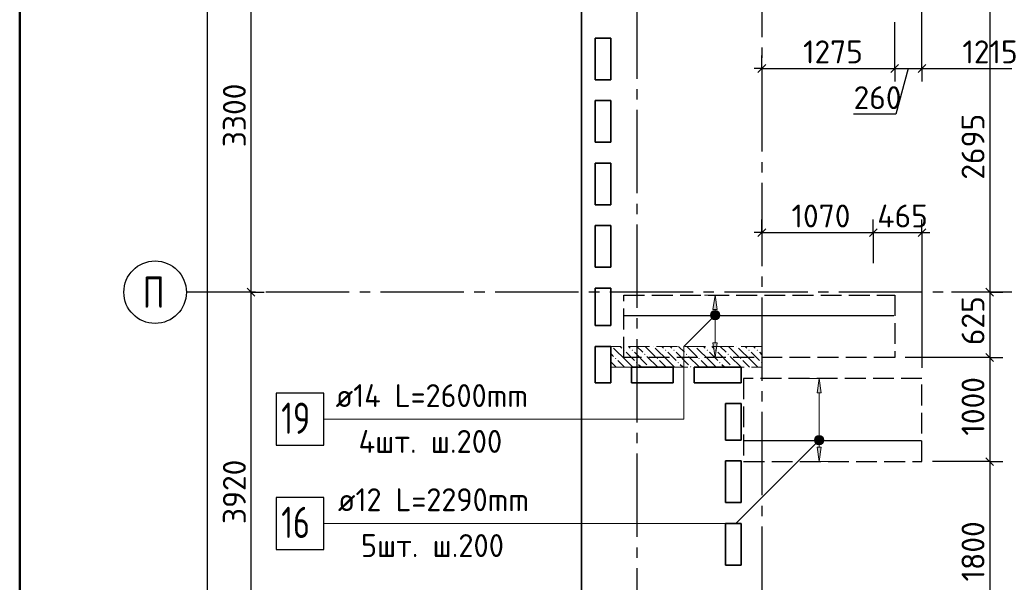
# Model space of a CAD drawing. Header units: millimetres. Extents: x 40580 to 1930067, y -240640 to 81020.
# Tile 269 of 656: x 761149 to 770600, y -192904 to -187502. Entities that reach past the tile are written whole.
import ezdxf

# ---------------------------------------------------------------- set-up
doc = ezdxf.new("R2010")
doc.units = ezdxf.units.MM
for name, pattern in [('______2', [270, 200, -70]), ('______5', [1100, 800, -100, 100, -100]), ('CENTER', [2, 1.25, -0.25, 0.25, -0.25])]:
    doc.linetypes.add(name, pattern=pattern)
for name, color, linetype, lineweight in [('Standard', 7, 'Continuous', 25), ('ДОП Верх по У', 7, 'Continuous', 25), ('ЖБ Перекрытие верхний уровень', 7, 'Continuous', 35), ('ОСИ', 7, 'CENTER', 15), ('Позиционная метка номер позиции', 7, 'Continuous', 13), ('Примечания', 7, 'Continuous', 13)]:
    doc.layers.add(name, color=color, linetype=linetype, lineweight=lineweight)
doc.layers.add('ЖБ Пилон', color=7, linetype='______2', lineweight=13, true_color=0xa0a0a0)
doc.styles.add('ISOCPEUR', font='isocpeur.ttf')

msp = doc.modelspace()

# ---------------------------------------------------------------- hatches: boundary and pattern name
at = {"layer": 'ДОП Верх по У', "linetype": 'Continuous', "lineweight": 13, "transparency": 33554687}
for points in [[(767844, -190285.6), (767824, -190145.6), (767804, -190285.6)], [(767786.5, -190345.6), (767861.5, -190345.6), (767856.2, -190326.8)], [(767786.5, -190345.6), (767856.2, -190326.8), (767791.7, -190326.8)], [(767791.7, -190364.3), (767861.5, -190345.6), (767786.5, -190345.6)], [(767791.7, -190326.8), (767856.2, -190326.8), (767842.7, -190313.3)], [(767791.7, -190326.8), (767842.7, -190313.3), (767805.2, -190313.3)], [(767791.7, -190364.3), (767856.2, -190364.3), (767861.5, -190345.6)], [(767805.2, -190313.3), (767842.7, -190313.3), (767824, -190308.1)], [(767805.2, -190377.8), (767856.2, -190364.3), (767791.7, -190364.3)], [(767805.2, -190377.8), (767842.7, -190377.8), (767856.2, -190364.3)], [(767842.7, -190377.8), (767805.2, -190377.8), (767824, -190383.1)], [(768843.2, -191085.6), (768823.2, -190945.6), (768803.2, -191085.6)], [(768785.7, -191545.6), (768860.7, -191545.6), (768855.5, -191526.8)], [(768785.7, -191545.6), (768855.5, -191526.8), (768791, -191526.8)], [(768791, -191564.3), (768860.7, -191545.6), (768785.7, -191545.6)], [(768791, -191526.8), (768855.5, -191526.8), (768842, -191513.3)], [(768791, -191526.8), (768842, -191513.3), (768804.5, -191513.3)], [(768791, -191564.3), (768855.5, -191564.3), (768860.7, -191545.6)], [(768804.5, -191577.8), (768855.5, -191564.3), (768791, -191564.3)], [(768804.5, -191513.3), (768842, -191513.3), (768823.2, -191508.1)], [(768804.5, -191577.8), (768842, -191577.8), (768855.5, -191564.3)], [(768842, -191577.8), (768804.5, -191577.8), (768823.2, -191583.1)]]:
    msp.add_hatch(color=7, dxfattribs=at).paths.add_polyline_path(points)
for points in [[(767844, -190605.6), (767824, -190745.6), (767804, -190605.6)], [(768843.2, -191605.6), (768823.2, -191745.6), (768803.2, -191605.6)]]:
    msp.add_hatch(color=7, dxfattribs=at).paths.add_polyline_path(points, flags=16)
at = {"layer": 'ЖБ Пилон', "linetype": 'Continuous', "lineweight": -3, "transparency": 33554687}
for points in [[(766833.6, -190638.6), (766830.2, -190642), (766826.8, -190638.6)], [(766943.7, -190675.5), (766950.2, -190669), (766956.7, -190675.5), (766950.2, -190682)], [(767023.7, -190675.5), (767030.2, -190669), (767036.7, -190675.5), (767030.2, -190682)], [(767143.7, -190715.5), (767150.2, -190709), (767156.7, -190715.5), (767150.2, -190722)], [(767233.6, -190638.6), (767230.2, -190642), (767226.8, -190638.6)], [(767343.7, -190675.5), (767350.2, -190669), (767356.7, -190675.5), (767350.2, -190682)], [(767423.7, -190675.5), (767430.2, -190669), (767436.7, -190675.5), (767430.2, -190682)], [(767543.7, -190715.5), (767550.2, -190709), (767556.7, -190715.5), (767550.2, -190722)], [(767633.6, -190638.6), (767630.2, -190642), (767626.8, -190638.6)], [(767743.7, -190675.5), (767750.2, -190669), (767756.7, -190675.5), (767750.2, -190682)], [(767823.7, -190675.5), (767830.2, -190669), (767836.7, -190675.5), (767830.2, -190682)], [(767943.7, -190715.5), (767950.2, -190709), (767956.7, -190715.5), (767950.2, -190722)], [(768033.6, -190638.6), (768030.2, -190642), (768026.8, -190638.6)], [(768143.7, -190675.5), (768150.2, -190669), (768156.7, -190675.5), (768150.2, -190682)], [(768223.7, -190675.5), (768230.2, -190669), (768236.7, -190675.5), (768230.2, -190682)], [(766863.7, -190755.5), (766870.2, -190749), (766876.7, -190755.5), (766870.2, -190762)], [(767063.7, -190795.5), (767070.2, -190789), (767076.7, -190795.5), (767070.2, -190802)], [(767263.7, -190755.5), (767270.2, -190749), (767276.7, -190755.5), (767270.2, -190762)], [(767463.7, -190795.5), (767470.2, -190789), (767476.7, -190795.5), (767470.2, -190802)], [(767663.7, -190755.5), (767670.2, -190749), (767676.7, -190755.5), (767670.2, -190762)], [(767863.7, -190795.5), (767870.2, -190789), (767876.7, -190795.5), (767870.2, -190802)], [(768063.7, -190755.5), (768070.2, -190749), (768076.7, -190755.5), (768070.2, -190762)], [(768263.7, -190795.5), (768270.2, -190789), (768273.2, -190792), (768273.2, -190798.9), (768270.2, -190802)], [(767183.7, -190835.5), (767190.2, -190829), (767196.7, -190835.5), (767193.6, -190838.6), (767186.8, -190838.6)], [(767583.7, -190835.5), (767590.2, -190829), (767596.7, -190835.5), (767593.6, -190838.6), (767586.8, -190838.6)], [(767983.7, -190835.5), (767990.2, -190829), (767996.7, -190835.5), (767993.6, -190838.6), (767986.8, -190838.6)]]:
    msp.add_hatch(color=7, dxfattribs=at).paths.add_polyline_path(points, flags=16)
at = {"layer": 'Позиционная метка номер позиции', "linetype": 'Continuous', "lineweight": 13, "transparency": 33554687}
for points in [[(767855.8, -190370.4), (767792.2, -190306.8), (767780.7, -190327.1)], [(767855.8, -190370.4), (767780.7, -190327.1), (767835.4, -190381.9)], [(767835.4, -190381.9), (767780.7, -190327.1), (767780.7, -190350)], [(767867.3, -190350), (767812.5, -190295.3), (767792.2, -190306.8)], [(767867.3, -190350), (767792.2, -190306.8), (767855.8, -190370.4)], [(767867.3, -190327.1), (767835.4, -190295.3), (767812.5, -190295.3)], [(767867.3, -190327.1), (767812.5, -190295.3), (767867.3, -190350)], [(767835.4, -190295.3), (767867.3, -190327.1), (767855.8, -190306.8)], [(767835.4, -190381.9), (767780.7, -190350), (767812.5, -190381.9)], [(767812.5, -190381.9), (767780.7, -190350), (767792.2, -190370.4)], [(768780, -191527.1), (768855.1, -191570.4), (768791.4, -191506.8)], [(768780, -191550), (768834.7, -191581.9), (768780, -191527.1)], [(768780, -191527.1), (768834.7, -191581.9), (768855.1, -191570.4)], [(768811.8, -191581.9), (768780, -191550), (768791.4, -191570.4)], [(768780, -191550), (768811.8, -191581.9), (768834.7, -191581.9)], [(768791.4, -191506.8), (768866.5, -191550), (768811.8, -191495.3)], [(768791.4, -191506.8), (768855.1, -191570.4), (768866.5, -191550)], [(768811.8, -191495.3), (768866.5, -191550), (768866.5, -191527.1)], [(768811.8, -191495.3), (768866.5, -191527.1), (768834.7, -191495.3)], [(768834.7, -191495.3), (768866.5, -191527.1), (768855.1, -191506.8)]]:
    msp.add_hatch(color=7, dxfattribs=at).paths.add_polyline_path(points)

# ---------------------------------------------------------------- linework, layer by layer
at = {"layer": 'Standard', "color": 7, "linetype": 'Continuous', "lineweight": -3, "transparency": 33554687}
for p, q in [((763369.8, -190118.6), (763369.8, -186818.6)), ((770460.2, -187425.6), (770460.2, -190118.6)), ((768273.2, -187971.1), (768198.2, -187971.1)), ((769548.2, -187971.1), (769810.2, -187971.1)), ((769679.2, -187971.1), (769560.2, -188410.7)), ((769810.2, -187971.1), (771023.2, -187971.1)), ((769560.2, -188410.7), (769153.6, -188410.7)), ((768273.2, -189546.8), (768198.2, -189546.8)), ((768273.2, -189546.8), (769343.2, -189546.8)), ((769343.2, -189546.8), (769810.2, -189546.8)), ((769810.2, -189546.8), (769885.2, -189546.8)), ((763369.8, -194038.6), (763369.8, -190118.6)), ((770460.2, -190118.6), (770460.2, -190745.6)), ((770460.2, -190745.6), (770460.2, -191745.6)), ((770460.2, -191745.6), (770460.2, -193545.6))]:
    msp.add_line(p, q, dxfattribs=at)
at = {"layer": 'Standard', "color": 251, "linetype": 'Continuous', "lineweight": -3, "true_color": 0x656565, "transparency": 33554687}
for p, q in [((768273.2, -187971.1), (768273.2, -187846.1)), ((769548.2, -187971.1), (769548.2, -187846.1)), ((769810.2, -187971.1), (769810.2, -187846.1)), ((768273.2, -187971.1), (768273.2, -188096.1)), ((768273.2, -187971.1), (768273.2, -187971.1)), ((769548.2, -187971.1), (769548.2, -188096.1)), ((769810.2, -187971.1), (769810.2, -188096.1)), ((768273.2, -189546.8), (768273.2, -189421.8)), ((769343.2, -189546.8), (769343.2, -189421.8)), ((769810.2, -189546.8), (769810.2, -189421.8)), ((768273.2, -189546.8), (768273.2, -189671.8)), ((768273.2, -189546.8), (768273.2, -189838.6)), ((769343.2, -189546.8), (769343.2, -189671.8)), ((769343.2, -189546.8), (769343.2, -189838.6)), ((769810.2, -189546.8), (769810.2, -189671.8)), ((769810.2, -189546.8), (769810.2, -190845.6)), ((763369.8, -190118.6), (763244.8, -190118.6)), ((763369.8, -190118.6), (763494.8, -190118.6)), ((770460.2, -190118.6), (770335.2, -190118.6)), ((770460.2, -190118.6), (770585.2, -190118.6)), ((770460.2, -190745.6), (770335.2, -190745.6)), ((770460.2, -190745.6), (770585.2, -190745.6)), ((770460.2, -191745.6), (770335.2, -191745.6)), ((770460.2, -191745.6), (770585.2, -191745.6))]:
    msp.add_line(p, q, dxfattribs=at)
at = {"layer": 'Standard', "color": 7, "linetype": 'Continuous', "lineweight": 25, "transparency": 33554687}
for p, q in [((768235.7, -188008.6), (768310.7, -187933.6)), ((769510.7, -188008.6), (769585.7, -187933.6)), ((769772.7, -188008.6), (769847.7, -187933.6)), ((768235.7, -189584.3), (768310.7, -189509.3)), ((769305.7, -189584.3), (769380.7, -189509.3)), ((769772.7, -189584.3), (769847.7, -189509.3)), ((763407.3, -190156.1), (763332.3, -190081.1)), ((770422.7, -190081.1), (770497.7, -190156.1)), ((770422.7, -190708.1), (770497.7, -190783.1)), ((770422.7, -191708.1), (770497.7, -191783.1))]:
    msp.add_line(p, q, dxfattribs=at)
at = {"layer": 'Standard', "color": 7, "linetype": 'Continuous', "lineweight": 50, "transparency": 33554687}
msp.add_lwpolyline([(761149.2, -181388.6), (800649.2, -181388.6), (800649.2, -239788.6), (761149.2, -239788.6), (761149.2, -181388.6)], close=True, dxfattribs=at)
at = {"layer": 'Standard', "color": 7, "linetype": 'Continuous', "lineweight": -3, "transparency": 33554687}
for points in [[(762950.8, -229658.6), (762950.8, -206841.1), (762950.8, -206841.1), (762950.8, -183168.6)], [(768273.2, -187971.1), (768601.5, -187971.1), (768601.5, -187971.1), (769548.2, -187971.1)]]:
    msp.add_lwpolyline(points, dxfattribs=at)
at = {"layer": 'Standard', "color": 251, "linetype": 'Continuous', "lineweight": -3, "true_color": 0x656565, "transparency": 33554687}
for points in [[(769810.2, -187971.1), (769810.2, -187954.1), (769810.2, -187954.1), (769810.2, -187954.1), (769810.2, -187954.1), (769810.2, -187954.1), (769810.2, -187954.1), (769810.2, -187698.8), (769810.2, -187698.8), (769810.2, -186718.6)], [(769548.2, -187971.1), (769548.2, -187954.1), (769548.2, -187954.1), (769548.2, -187954.1), (769548.2, -187954.1), (769548.2, -187954.1), (769548.2, -187954.1), (769548.2, -187755.8), (769548.2, -187755.8), (769548.2, -187525.6)], [(763369.8, -190118.6), (763352.8, -190118.6), (763352.8, -190118.6), (763352.8, -190118.6), (763352.8, -190118.6), (763352.8, -190118.6), (763352.8, -190118.6), (762849.2, -190118.6)], [(770460.2, -190118.6), (770443.2, -190118.6), (770443.2, -190118.6), (770443.2, -190118.6), (770443.2, -190118.6), (770443.2, -190118.6), (770443.2, -190118.6), (770443.2, -190118.6), (770443.2, -190118.6), (770443.2, -190118.6), (770443.2, -190118.6), (770443.2, -190118.6), (770443.2, -190118.6), (770443.2, -190118.6), (770443.2, -190118.6), (770443.2, -190118.6), (770443.2, -190118.6), (770443.2, -190118.6), (770443.2, -190118.6), (770443.2, -190118.6), (770443.2, -190118.6), (770443.2, -190118.6), (770443.2, -190118.6), (770443.2, -190118.6), (770443.2, -190118.6), (770443.2, -190118.6), (770443.2, -190118.6), (770443.2, -190118.6), (770443.2, -190118.6), (770443.2, -190118.6), (770443.2, -190118.6), (770443.2, -190118.6), (770443.2, -190118.6), (770443.2, -190118.6), (770443.2, -190118.6), (770443.2, -190118.6), (770443.2, -190118.6), (770443.2, -190118.6), (770443.2, -190118.6), (770443.2, -190118.6), (770443.2, -190118.6), (770443.2, -190118.6), (770443.2, -190118.6), (770443.2, -190118.6), (770443.2, -190118.6), (770443.2, -190118.6), (770443.2, -190118.6), (770443.2, -190118.6), (770443.2, -190118.6), (770443.2, -190118.6), (770443.2, -190118.6), (770094.8, -190118.6)], [(770460.2, -190745.6), (770443.2, -190745.6), (770443.2, -190745.6), (770443.2, -190745.6), (770443.2, -190745.6), (770443.2, -190745.6), (770443.2, -190745.6), (770443.2, -190745.6), (770443.2, -190745.6), (770443.2, -190745.6), (770443.2, -190745.6), (770443.2, -190745.6), (770443.2, -190745.6), (770443.2, -190745.6), (770443.2, -190745.6), (770443.2, -190745.6), (770443.2, -190745.6), (770443.2, -190745.6), (770443.2, -190745.6), (770443.2, -190745.6), (770443.2, -190745.6), (770443.2, -190745.6), (770443.2, -190745.6), (770443.2, -190745.6), (770443.2, -190745.6), (770443.2, -190745.6), (770443.2, -190745.6), (770443.2, -190745.6), (770443.2, -190745.6), (770443.2, -190745.6), (770443.2, -190745.6), (770443.2, -190745.6), (770443.2, -190745.6), (770443.2, -190745.6), (770443.2, -190745.6), (770443.2, -190745.6), (770443.2, -190745.6), (770443.2, -190745.6), (770443.2, -190745.6), (770443.2, -190745.6), (770443.2, -190745.6), (770443.2, -190745.6), (770443.2, -190745.6), (770443.2, -190745.6), (770443.2, -190745.6), (770443.2, -190745.6), (770443.2, -190745.6), (770443.2, -190745.6), (770443.2, -190745.6), (769648.2, -190745.6)], [(770460.2, -191745.6), (770443.2, -191745.6), (770443.2, -191745.6), (770443.2, -191745.6), (770443.2, -191745.6), (770443.2, -191745.6), (770443.2, -191745.6), (770443.2, -191745.6), (770443.2, -191745.6), (770443.2, -191745.6), (770443.2, -191745.6), (770443.2, -191745.6), (770443.2, -191745.6), (770443.2, -191745.6), (770443.2, -191745.6), (770443.2, -191745.6), (770443.2, -191745.6), (770443.2, -191745.6), (770443.2, -191745.6), (770443.2, -191745.6), (770443.2, -191745.6), (770443.2, -191745.6), (770443.2, -191745.6), (770443.2, -191745.6), (770443.2, -191745.6), (770443.2, -191745.6), (770443.2, -191745.6), (770443.2, -191745.6), (770443.2, -191745.6), (770443.2, -191745.6), (770443.2, -191745.6), (770443.2, -191745.6), (770443.2, -191745.6), (770443.2, -191745.6), (770443.2, -191745.6), (770443.2, -191745.6), (770443.2, -191745.6), (770443.2, -191745.6), (770443.2, -191745.6), (770443.2, -191745.6), (770443.2, -191745.6), (770443.2, -191745.6), (770443.2, -191745.6), (770443.2, -191745.6), (770443.2, -191745.6), (770443.2, -191745.6), (770443.2, -191745.6), (769910.2, -191745.6)]]:
    msp.add_lwpolyline(points, dxfattribs=at)
at = {"layer": 'ДОП Верх по У', "color": 251, "linetype": 'Continuous', "lineweight": 13, "true_color": 0x494949, "transparency": 33554687}
for p, q in [((767824, -190145.6), (767724, -190145.6)), ((767824, -190145.6), (767804, -190285.6)), ((767844, -190285.6), (767824, -190145.6)), ((767824, -190145.6), (767924, -190145.6)), ((767824, -190145.6), (767824, -190145.6)), ((767786.5, -190345.6), (767786.5, -190345.6)), ((767804, -190285.6), (767844, -190285.6)), ((767824, -190315.6), (767824, -190285.6)), ((767861.5, -190345.6), (767861.5, -190345.6)), ((767824, -190605.6), (767824, -190375.6)), ((767824, -190745.6), (767804, -190605.6)), ((767804, -190605.6), (767844, -190605.6)), ((767844, -190605.6), (767824, -190745.6)), ((767824, -190745.6), (767724, -190745.6)), ((767824, -190745.6), (767924, -190745.6)), ((767824, -190745.6), (767824, -190745.6)), ((768823.2, -190945.6), (768723.2, -190945.6)), ((768823.2, -190945.6), (768803.2, -191085.6)), ((768843.2, -191085.6), (768823.2, -190945.6)), ((768823.2, -190945.6), (768923.2, -190945.6)), ((768823.2, -190945.6), (768823.2, -190945.6)), ((768803.2, -191085.6), (768843.2, -191085.6)), ((768823.2, -191515.6), (768823.2, -191085.6)), ((768785.7, -191545.6), (768785.7, -191545.6)), ((768823.2, -191605.6), (768823.2, -191575.6)), ((768860.7, -191545.6), (768860.7, -191545.6)), ((768823.2, -191745.6), (768803.2, -191605.6)), ((768803.2, -191605.6), (768843.2, -191605.6)), ((768843.2, -191605.6), (768823.2, -191745.6)), ((768823.2, -191745.6), (768723.2, -191745.6)), ((768823.2, -191745.6), (768923.2, -191745.6)), ((768823.2, -191745.6), (768823.2, -191745.6))]:
    msp.add_line(p, q, dxfattribs=at)
at = {"layer": 'ДОП Верх по У', "color": 7, "linetype": 'Continuous', "lineweight": -3, "transparency": 33554687}
for p, q in [((769541.2, -190345.6), (766955.2, -190345.6)), ((769804.2, -191545.6), (768104.2, -191545.6))]:
    msp.add_line(p, q, dxfattribs=at)
at = {"layer": 'ДОП Верх по У', "color": 7, "linetype": 'Continuous', "lineweight": 13, "transparency": 33554687}
for p, q in [((764161.8, -191338.6), (766269.8, -191338.6)), ((764183.8, -192338.6), (766269.8, -192338.6))]:
    msp.add_line(p, q, dxfattribs=at)
at = {"layer": 'ДОП Верх по У', "color": 7, "linetype": 'Continuous', "lineweight": 25, "transparency": 33554687}
for points in [[(763609.8, -191588.6), (764069.8, -191588.6), (764069.8, -191088.6), (763609.8, -191088.6), (763609.8, -191588.6)], [(763609.8, -192588.6), (764069.8, -192588.6), (764069.8, -192088.6), (763609.8, -192088.6), (763609.8, -192588.6)]]:
    msp.add_lwpolyline(points, dxfattribs=at)
at = {"layer": 'ДОП Верх по У', "color": 251, "linetype": 'Continuous', "lineweight": 13, "true_color": 0x494949, "transparency": 33554687}
for centre in [(767824, -190345.6), (768823.2, -191545.6)]:
    msp.add_circle(centre, 37.5, dxfattribs=at)
at = {"layer": 'ЖБ Перекрытие верхний уровень', "transparency": 33554687}
for p, q in [((766543.2, -183068.6), (766543.2, -207218.6)), ((766673.2, -188078.6), (766673.2, -187678.6)), ((766673.2, -187678.6), (766823.2, -187678.6)), ((766823.2, -187678.6), (766823.2, -188078.6)), ((766823.2, -188078.6), (766673.2, -188078.6)), ((766673.2, -188678.6), (766673.2, -188278.6)), ((766673.2, -188278.6), (766823.2, -188278.6)), ((766823.2, -188278.6), (766823.2, -188678.6)), ((766823.2, -188678.6), (766673.2, -188678.6)), ((766673.2, -189278.6), (766673.2, -188878.6)), ((766673.2, -188878.6), (766823.2, -188878.6)), ((766823.2, -188878.6), (766823.2, -189278.6)), ((766823.2, -189278.6), (766673.2, -189278.6)), ((766673.2, -189478.6), (766823.2, -189478.6)), ((766673.2, -189878.6), (766673.2, -189478.6)), ((766823.2, -189478.6), (766823.2, -189878.6)), ((766823.2, -189878.6), (766673.2, -189878.6)), ((766673.2, -190438.6), (766673.2, -190078.6)), ((766673.2, -190078.6), (766823.2, -190078.6)), ((766823.2, -190078.6), (766823.2, -190438.6)), ((766823.2, -190438.6), (766673.2, -190438.6)), ((766673.2, -190988.6), (766673.2, -190638.6)), ((766673.2, -190638.6), (766823.2, -190638.6)), ((766823.2, -190638.6), (766823.2, -190988.6)), ((767023.2, -190988.6), (767023.2, -190838.6)), ((767023.2, -190838.6), (767423.2, -190838.6)), ((767423.2, -190838.6), (767423.2, -190988.6)), ((767623.2, -190988.6), (767623.2, -190838.6)), ((767623.2, -190838.6), (768073.2, -190838.6)), ((768073.2, -190838.6), (768073.2, -190988.6)), ((766823.2, -190988.6), (766673.2, -190988.6)), ((767423.2, -190988.6), (767023.2, -190988.6)), ((768073.2, -190988.6), (767623.2, -190988.6)), ((767923.2, -191538.6), (767923.2, -191188.6)), ((767923.2, -191188.6), (768073.2, -191188.6)), ((768073.2, -191188.6), (768073.2, -191538.6)), ((768073.2, -191538.6), (767923.2, -191538.6)), ((767923.2, -192138.6), (767923.2, -191738.6)), ((767923.2, -191738.6), (768073.2, -191738.6)), ((768073.2, -191738.6), (768073.2, -192138.6)), ((768073.2, -192138.6), (767923.2, -192138.6)), ((767923.2, -192738.6), (767923.2, -192338.6)), ((767923.2, -192338.6), (768073.2, -192338.6)), ((768073.2, -192338.6), (768073.2, -192738.6)), ((768073.2, -192738.6), (767923.2, -192738.6))]:
    msp.add_line(p, q, dxfattribs=at)
at = {"layer": 'ЖБ Пилон', "color": 253, "linetype": '______2', "lineweight": 13, "true_color": 0xa0a0a0, "transparency": 33554687}
for p, q in [((768273.2, -190638.6), (766823.2, -190638.6)), ((766823.2, -190638.6), (766823.2, -190838.6)), ((768273.2, -190838.6), (768273.2, -190638.6)), ((766823.2, -190838.6), (768273.2, -190838.6))]:
    msp.add_line(p, q, dxfattribs=at)
at = {"layer": 'ЖБ Пилон', "color": 9, "linetype": 'Continuous', "lineweight": -3, "true_color": 0xc7c7c7, "transparency": 33554687}
for p, q in [((766823.2, -190708.5), (766850.2, -190735.5)), ((766970.2, -190775.5), (766850.2, -190655.5)), ((766913.3, -190638.6), (766930.2, -190655.5)), ((766970.2, -190695.5), (767050.2, -190775.5)), ((767010.2, -190655.5), (766993.3, -190638.6)), ((767050.2, -190695.5), (767170.2, -190815.5)), ((767073.3, -190638.6), (767130.2, -190695.5)), ((767153.3, -190638.6), (767250.2, -190735.5)), ((767370.2, -190775.5), (767250.2, -190655.5)), ((767313.3, -190638.6), (767330.2, -190655.5)), ((767370.2, -190695.5), (767450.2, -190775.5)), ((767410.2, -190655.5), (767393.3, -190638.6)), ((767450.2, -190695.5), (767570.2, -190815.5)), ((767473.3, -190638.6), (767530.2, -190695.5)), ((767553.3, -190638.6), (767650.2, -190735.5)), ((767770.2, -190775.5), (767650.2, -190655.5)), ((767713.3, -190638.6), (767730.2, -190655.5)), ((767770.2, -190695.5), (767850.2, -190775.5)), ((767810.2, -190655.5), (767793.3, -190638.6)), ((767850.2, -190695.5), (767970.2, -190815.5)), ((767873.3, -190638.6), (767930.2, -190695.5)), ((767953.3, -190638.6), (768050.2, -190735.5)), ((768170.2, -190775.5), (768050.2, -190655.5)), ((768113.3, -190638.6), (768130.2, -190655.5)), ((768170.2, -190695.5), (768250.2, -190775.5)), ((768210.2, -190655.5), (768193.3, -190638.6)), ((768250.2, -190695.5), (768273.2, -190718.5)), ((766873.3, -190838.6), (766823.2, -190788.5)), ((766890.2, -190775.5), (766953.3, -190838.6)), ((766970.2, -190775.5), (767033.3, -190838.6)), ((767113.3, -190838.6), (767090.2, -190815.5)), ((767273.3, -190838.6), (767170.2, -190735.5)), ((767290.2, -190775.5), (767353.3, -190838.6)), ((767370.2, -190775.5), (767433.3, -190838.6)), ((767513.3, -190838.6), (767490.2, -190815.5)), ((767673.3, -190838.6), (767570.2, -190735.5)), ((767690.2, -190775.5), (767753.3, -190838.6)), ((767770.2, -190775.5), (767833.3, -190838.6)), ((767913.3, -190838.6), (767890.2, -190815.5)), ((768073.3, -190838.6), (767970.2, -190735.5)), ((768090.2, -190775.5), (768153.3, -190838.6)), ((768170.2, -190775.5), (768233.3, -190838.6))]:
    msp.add_line(p, q, dxfattribs=at)
at = {"layer": 'ОСИ', "color": 8, "linetype": '______5', "lineweight": -3, "transparency": 33554687}
for p, q in [((768273.2, -182468.6), (768273.2, -233188.6)), ((767073.2, -182868.6), (767073.2, -233188.6)), ((781913.2, -190118.6), (762749.2, -190118.6))]:
    msp.add_line(p, q, dxfattribs=at)
at = {"layer": 'ОСИ', "color": 7, "linetype": 'Continuous', "lineweight": -3, "transparency": 33554687}
msp.add_circle((762449.2, -190118.6), 300, dxfattribs=at)
at = {"layer": 'Позиционная метка номер позиции', "color": 7, "linetype": 'Continuous', "lineweight": 13, "transparency": 33554687}
for p, q in [((767792.2, -190306.8), (767792.2, -190306.8)), ((767855.8, -190306.8), (767855.8, -190306.8)), ((767792.2, -190370.4), (767792.2, -190370.4)), ((767855.8, -190370.4), (767855.8, -190370.4)), ((768791.4, -191506.8), (768791.4, -191506.8)), ((768791.4, -191570.4), (768791.4, -191570.4)), ((768855.1, -191506.8), (768855.1, -191506.8)), ((768855.1, -191570.4), (768855.1, -191570.4))]:
    msp.add_line(p, q, dxfattribs=at)
for points in [[(767824, -190338.6), (767524, -190638.6), (767524, -191338.6), (764069.8, -191338.6)], [(764069.8, -192338.6), (768023.2, -192338.6), (768823.2, -191538.6)]]:
    msp.add_lwpolyline(points, dxfattribs=at)
for centre in [(767824, -190338.6), (768823.2, -191538.6)]:
    msp.add_circle(centre, 45, dxfattribs=at)
at = {"layer": 'Примечания', "color": 7, "linetype": '______2', "lineweight": -3, "transparency": 33554687}
for p, q in [((766948.2, -190145.6), (769548.2, -190145.6)), ((766948.2, -190745.6), (766948.2, -190145.6)), ((769548.2, -190145.6), (769548.2, -190745.6)), ((769548.2, -190745.6), (766948.2, -190745.6)), ((769810.2, -190945.6), (768098.2, -190945.6)), ((768098.2, -190945.6), (768098.2, -191745.6)), ((769810.2, -191745.6), (769810.2, -190945.6)), ((768098.2, -191745.6), (769810.2, -191745.6))]:
    msp.add_line(p, q, dxfattribs=at)

# ---------------------------------------------------------------- texts
at = {"layer": 'Standard', "color": 7, "linetype": 'Continuous', "lineweight": 25, "transparency": 33554687, "char_height": 220, "attachment_point": 7, "style": 'ISOCPEUR'}
for s, insert, width in [('1275', (768668.4, -187921.1), 610.171), ('1215', (770197.9, -187921.1), 563.284), ('260', (769153.6, -188360.7), 531.967), ('1070', (768558, -189496.8), 625.741), ('465', (769381.3, -189496.8), 516.396)]:
    msp.add_mtext(s, dxfattribs=dict(at, insert=insert, width=width))
at = {"layer": 'Standard', "color": 7, "linetype": 'Continuous', "lineweight": 25, "transparency": 33554687, "char_height": 220, "attachment_point": 7, "rotation": 90, "style": 'ISOCPEUR'}
for s, insert, width in [('3300', (763319.8, -188726.6), 641.482), ('2695', (770410.2, -189037.8), 657.046), ('625', (770410.2, -190627.5), 516.396), ('1000', (770410.2, -191495.8), 625.741), ('3920', (763319.8, -192344.4), 657.046), ('1800', (770410.2, -192895.8), 625.741)]:
    msp.add_mtext(s, dxfattribs=dict(at, insert=insert, width=width))
at = {"layer": 'ДОП Верх по У', "color": 7, "linetype": 'Continuous', "lineweight": 13, "transparency": 33554687, "attachment_point": 7, "style": 'ISOCPEUR'}
for s, insert, char_height, width in [('\\W0.96;ø14 L=2600mm ', (764181.8, -191221.2), 220, 2173.901), ('\\W0.75;19', (763659.8, -191478.6), 300, 472.649), ('\\W0.97;4шт. ш.200 ', (764401.8, -191661.2), 220, 1735.063), ('\\W0.96;ø12 L=2290mm ', (764203.8, -192221.2), 220, 2152.025), ('\\W0.75;16', (763659.8, -192478.6), 300, 472.649), ('\\W0.97;5шт. ш.200 ', (764423.8, -192661.2), 220, 1713.203)]:
    msp.add_mtext(s, dxfattribs=dict(at, insert=insert, char_height=char_height, width=width))
at = {"layer": 'ОСИ', "color": 7, "linetype": 'Continuous', "lineweight": 25, "transparency": 33554687, "insert": (762329.2, -190268.6), "char_height": 300, "width": 359.83, "attachment_point": 7, "style": 'ISOCPEUR'}
msp.add_mtext('\\W0.80;П', dxfattribs=at)

doc.saveas('drawing.dxf')
